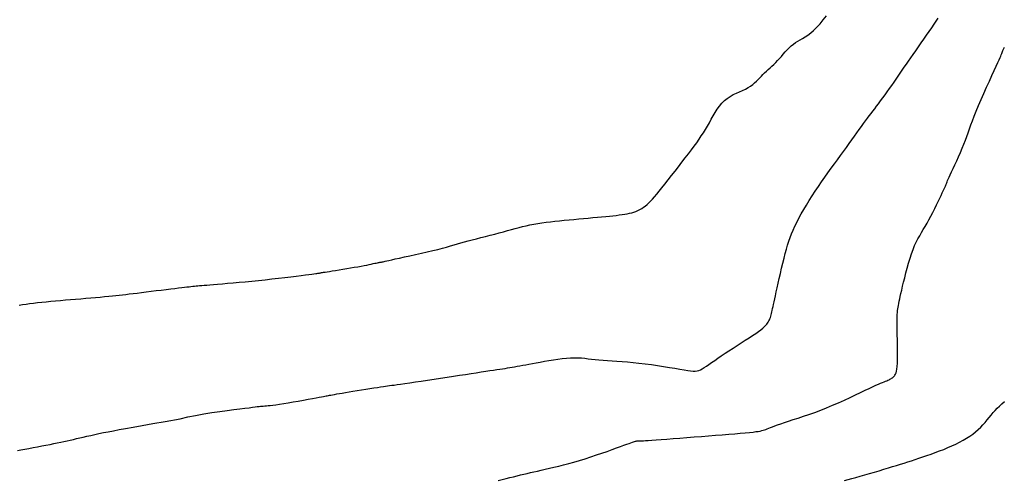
# Model space of a CAD drawing. Header units: millimetres. Extents: x 32690613 to 32693367, y 5343692 to 5344708.
# Tile 384 of 656: x 32692580 to 32692595, y 5344117 to 5344124. Entities that reach past the tile are written whole.
import ezdxf

# ---------------------------------------------------------------- set-up
doc = ezdxf.new("R2010")
doc.units = ezdxf.units.MM
doc.header["$LTSCALE"] = 20
for name, color, linetype in [('02-DGM_HL_489.50', 32, 'Continuous'), ('02-DGM_HL_490.00', 42, 'Continuous'), ('02-DGM_HL_490.50', 52, 'Continuous'), ('02-DGM_HL_491.00', 62, 'Continuous')]:
    doc.layers.add(name, color=color, linetype=linetype)

msp = doc.modelspace()

# ---------------------------------------------------------------- linework, layer by layer
at = {"layer": '02-DGM_HL_489.50', "elevation": 489.5, "flags": 128}
msp.add_lwpolyline([(32692592.886, 5344116.87), (32692592.941, 5344116.885), (32692593, 5344116.901), (32692593.065, 5344116.919), (32692593.135, 5344116.938), (32692593.209, 5344116.96), (32692593.285, 5344116.982), (32692593.362, 5344117.005), (32692593.438, 5344117.027), (32692593.513, 5344117.05), (32692593.585, 5344117.072), (32692593.652, 5344117.092), (32692593.716, 5344117.112), (32692593.777, 5344117.131), (32692593.836, 5344117.15), (32692593.894, 5344117.168), (32692593.952, 5344117.187), (32692594.011, 5344117.206), (32692594.072, 5344117.226), (32692594.135, 5344117.247), (32692594.2, 5344117.269), (32692594.266, 5344117.292), (32692594.333, 5344117.317), (32692594.401, 5344117.342), (32692594.468, 5344117.368), (32692594.533, 5344117.395), (32692594.598, 5344117.423), (32692594.66, 5344117.452), (32692594.72, 5344117.482), (32692594.777, 5344117.512), (32692594.831, 5344117.544), (32692594.883, 5344117.577), (32692594.932, 5344117.611), (32692594.977, 5344117.647), (32692595.02, 5344117.683), (32692595.059, 5344117.721), (32692595.095, 5344117.759), (32692595.129, 5344117.798), (32692595.162, 5344117.837), (32692595.194, 5344117.876), (32692595.225, 5344117.915), (32692595.257, 5344117.953), (32692595.29, 5344117.989), (32692595.324, 5344118.025), (32692595.36, 5344118.059), (32692595.397, 5344118.094), (32692595.437, 5344118.129)], dxfattribs=at)
at = {"layer": '02-DGM_HL_490.00', "elevation": 490, "flags": 128}
msp.add_lwpolyline([(32692587.356, 5344116.87), (32692587.42, 5344116.886), (32692587.483, 5344116.902), (32692587.544, 5344116.918), (32692587.603, 5344116.932), (32692587.659, 5344116.946), (32692587.713, 5344116.959), (32692587.766, 5344116.972), (32692587.819, 5344116.984), (32692587.872, 5344116.996), (32692587.926, 5344117.009), (32692587.983, 5344117.022), (32692588.043, 5344117.036), (32692588.107, 5344117.05), (32692588.175, 5344117.066), (32692588.247, 5344117.083), (32692588.322, 5344117.101), (32692588.4, 5344117.121), (32692588.482, 5344117.143), (32692588.566, 5344117.166), (32692588.654, 5344117.192), (32692588.743, 5344117.219), (32692588.834, 5344117.248), (32692588.924, 5344117.278), (32692589.011, 5344117.307), (32692589.095, 5344117.336), (32692589.174, 5344117.364), (32692589.246, 5344117.39), (32692589.309, 5344117.412), (32692589.363, 5344117.432), (32692589.408, 5344117.448), (32692589.445, 5344117.461), (32692589.475, 5344117.472), (32692589.499, 5344117.48), (32692589.518, 5344117.487), (32692589.534, 5344117.492), (32692589.548, 5344117.496), (32692589.559, 5344117.499), (32692589.57, 5344117.502), (32692589.579, 5344117.503), (32692589.587, 5344117.504), (32692589.594, 5344117.505), (32692589.601, 5344117.505), (32692589.607, 5344117.505), (32692589.613, 5344117.504), (32692589.618, 5344117.504), (32692589.626, 5344117.504), (32692589.637, 5344117.504), (32692589.653, 5344117.504), (32692589.677, 5344117.505), (32692589.709, 5344117.507), (32692589.752, 5344117.51), (32692589.808, 5344117.513), (32692589.877, 5344117.518), (32692589.959, 5344117.524), (32692590.051, 5344117.531), (32692590.151, 5344117.539), (32692590.258, 5344117.547), (32692590.37, 5344117.556), (32692590.485, 5344117.565), (32692590.6, 5344117.574), (32692590.714, 5344117.583), (32692590.826, 5344117.592), (32692590.934, 5344117.6), (32692591.037, 5344117.609), (32692591.133, 5344117.617), (32692591.221, 5344117.624), (32692591.3, 5344117.631), (32692591.368, 5344117.638), (32692591.425, 5344117.644), (32692591.471, 5344117.65), (32692591.508, 5344117.655), (32692591.539, 5344117.66), (32692591.565, 5344117.666), (32692591.587, 5344117.672), (32692591.608, 5344117.679), (32692591.628, 5344117.687), (32692591.65, 5344117.695), (32692591.675, 5344117.705), (32692591.703, 5344117.717), (32692591.736, 5344117.729), (32692591.774, 5344117.743), (32692591.817, 5344117.759), (32692591.867, 5344117.777), (32692591.925, 5344117.797), (32692591.991, 5344117.818), (32692592.064, 5344117.842), (32692592.143, 5344117.867), (32692592.228, 5344117.895), (32692592.317, 5344117.925), (32692592.409, 5344117.958), (32692592.504, 5344117.993), (32692592.599, 5344118.03), (32692592.695, 5344118.07), (32692592.79, 5344118.111), (32692592.883, 5344118.154), (32692592.973, 5344118.195), (32692593.058, 5344118.236), (32692593.138, 5344118.274), (32692593.212, 5344118.31), (32692593.277, 5344118.341), (32692593.334, 5344118.367), (32692593.384, 5344118.389), (32692593.426, 5344118.408), (32692593.461, 5344118.423), (32692593.492, 5344118.435), (32692593.518, 5344118.445), (32692593.541, 5344118.454), (32692593.56, 5344118.463), (32692593.578, 5344118.47), (32692593.595, 5344118.478), (32692593.61, 5344118.486), (32692593.623, 5344118.494), (32692593.636, 5344118.502), (32692593.648, 5344118.51), (32692593.659, 5344118.519), (32692593.67, 5344118.528), (32692593.68, 5344118.539), (32692593.69, 5344118.551), (32692593.699, 5344118.566), (32692593.708, 5344118.587), (32692593.715, 5344118.613), (32692593.721, 5344118.646), (32692593.726, 5344118.689), (32692593.73, 5344118.741), (32692593.732, 5344118.804), (32692593.732, 5344118.876), (32692593.732, 5344118.953), (32692593.73, 5344119.034), (32692593.729, 5344119.116), (32692593.727, 5344119.195), (32692593.725, 5344119.27), (32692593.724, 5344119.337), (32692593.724, 5344119.394), (32692593.724, 5344119.443), (32692593.725, 5344119.485), (32692593.727, 5344119.521), (32692593.729, 5344119.553), (32692593.733, 5344119.581), (32692593.736, 5344119.608), (32692593.741, 5344119.636), (32692593.746, 5344119.664), (32692593.752, 5344119.695), (32692593.758, 5344119.729), (32692593.766, 5344119.766), (32692593.775, 5344119.808), (32692593.786, 5344119.855), (32692593.798, 5344119.908), (32692593.812, 5344119.968), (32692593.827, 5344120.034), (32692593.845, 5344120.106), (32692593.864, 5344120.182), (32692593.885, 5344120.26), (32692593.907, 5344120.338), (32692593.93, 5344120.415), (32692593.954, 5344120.488), (32692593.979, 5344120.556), (32692594.004, 5344120.618), (32692594.03, 5344120.674), (32692594.057, 5344120.726), (32692594.085, 5344120.776), (32692594.113, 5344120.824), (32692594.142, 5344120.872), (32692594.172, 5344120.921), (32692594.202, 5344120.973), (32692594.233, 5344121.029), (32692594.264, 5344121.088), (32692594.295, 5344121.148), (32692594.325, 5344121.208), (32692594.353, 5344121.267), (32692594.38, 5344121.322), (32692594.404, 5344121.373), (32692594.426, 5344121.418), (32692594.444, 5344121.457), (32692594.459, 5344121.489), (32692594.472, 5344121.515), (32692594.482, 5344121.536), (32692594.49, 5344121.554), (32692594.496, 5344121.568), (32692594.501, 5344121.58), (32692594.505, 5344121.59), (32692594.509, 5344121.6), (32692594.513, 5344121.61), (32692594.517, 5344121.621), (32692594.523, 5344121.636), (32692594.53, 5344121.655), (32692594.54, 5344121.678), (32692594.554, 5344121.709), (32692594.571, 5344121.747), (32692594.592, 5344121.793), (32692594.618, 5344121.847), (32692594.645, 5344121.906), (32692594.675, 5344121.97), (32692594.705, 5344122.036), (32692594.735, 5344122.104), (32692594.764, 5344122.171), (32692594.791, 5344122.236), (32692594.815, 5344122.298), (32692594.837, 5344122.358), (32692594.859, 5344122.417), (32692594.88, 5344122.478), (32692594.903, 5344122.542), (32692594.927, 5344122.609), (32692594.955, 5344122.683), (32692594.988, 5344122.764), (32692595.025, 5344122.852), (32692595.066, 5344122.947), (32692595.109, 5344123.045), (32692595.153, 5344123.143), (32692595.197, 5344123.239), (32692595.238, 5344123.329), (32692595.275, 5344123.41), (32692595.307, 5344123.481), (32692595.333, 5344123.538), (32692595.353, 5344123.582), (32692595.368, 5344123.616), (32692595.379, 5344123.641), (32692595.387, 5344123.658), (32692595.392, 5344123.671), (32692595.395, 5344123.679), (32692595.397, 5344123.685), (32692595.4, 5344123.692), (32692595.403, 5344123.7), (32692595.407, 5344123.711), (32692595.414, 5344123.728), (32692595.424, 5344123.751), (32692595.438, 5344123.784)], dxfattribs=at)
at = {"layer": '02-DGM_HL_490.50', "elevation": 490.5, "flags": 128}
for points in [[(32692582.279, 5344117.856), (32692582.4, 5344117.884), (32692582.527, 5344117.909), (32692582.657, 5344117.932), (32692582.786, 5344117.953), (32692582.911, 5344117.971), (32692583.03, 5344117.987), (32692583.138, 5344118.001), (32692583.233, 5344118.014), (32692583.313, 5344118.024), (32692583.379, 5344118.032), (32692583.432, 5344118.039), (32692583.475, 5344118.045), (32692583.51, 5344118.05), (32692583.539, 5344118.053), (32692583.563, 5344118.056), (32692583.585, 5344118.058), (32692583.607, 5344118.059), (32692583.63, 5344118.061), (32692583.656, 5344118.063), (32692583.685, 5344118.065), (32692583.719, 5344118.069), (32692583.759, 5344118.073), (32692583.807, 5344118.079), (32692583.865, 5344118.088), (32692583.932, 5344118.098), (32692584.006, 5344118.111), (32692584.085, 5344118.124), (32692584.166, 5344118.138), (32692584.246, 5344118.153), (32692584.322, 5344118.167), (32692584.391, 5344118.179), (32692584.451, 5344118.19), (32692584.5, 5344118.199), (32692584.538, 5344118.206), (32692584.568, 5344118.212), (32692584.591, 5344118.217), (32692584.611, 5344118.22), (32692584.628, 5344118.223), (32692584.645, 5344118.227), (32692584.664, 5344118.23), (32692584.687, 5344118.234), (32692584.714, 5344118.239), (32692584.745, 5344118.245), (32692584.781, 5344118.251), (32692584.822, 5344118.258), (32692584.868, 5344118.266), (32692584.919, 5344118.274), (32692584.976, 5344118.284), (32692585.038, 5344118.294), (32692585.104, 5344118.305), (32692585.172, 5344118.316), (32692585.241, 5344118.327), (32692585.308, 5344118.337), (32692585.371, 5344118.347), (32692585.429, 5344118.356), (32692585.48, 5344118.364), (32692585.523, 5344118.37), (32692585.559, 5344118.376), (32692585.592, 5344118.38), (32692585.624, 5344118.385), (32692585.657, 5344118.389), (32692585.696, 5344118.394), (32692585.742, 5344118.401), (32692585.798, 5344118.409), (32692585.866, 5344118.419), (32692585.946, 5344118.431), (32692586.034, 5344118.444), (32692586.129, 5344118.458), (32692586.23, 5344118.473), (32692586.333, 5344118.489), (32692586.438, 5344118.505), (32692586.542, 5344118.52), (32692586.643, 5344118.535), (32692586.74, 5344118.55), (32692586.834, 5344118.564), (32692586.923, 5344118.578), (32692587.007, 5344118.59), (32692587.086, 5344118.602), (32692587.158, 5344118.613), (32692587.224, 5344118.623), (32692587.283, 5344118.632), (32692587.335, 5344118.64), (32692587.383, 5344118.647), (32692587.426, 5344118.654), (32692587.467, 5344118.66), (32692587.505, 5344118.666), (32692587.542, 5344118.673), (32692587.58, 5344118.679), (32692587.619, 5344118.686), (32692587.66, 5344118.693), (32692587.702, 5344118.701), (32692587.748, 5344118.709), (32692587.796, 5344118.718), (32692587.847, 5344118.728), (32692587.903, 5344118.738), (32692587.963, 5344118.749), (32692588.027, 5344118.761), (32692588.095, 5344118.774), (32692588.165, 5344118.786), (32692588.237, 5344118.798), (32692588.308, 5344118.808), (32692588.379, 5344118.817), (32692588.447, 5344118.824), (32692588.512, 5344118.829), (32692588.572, 5344118.83), (32692588.63, 5344118.829), (32692588.685, 5344118.825), (32692588.738, 5344118.82), (32692588.792, 5344118.814), (32692588.847, 5344118.808), (32692588.905, 5344118.801), (32692588.965, 5344118.795), (32692589.03, 5344118.789), (32692589.1, 5344118.784), (32692589.174, 5344118.78), (32692589.252, 5344118.775), (32692589.334, 5344118.769), (32692589.42, 5344118.763), (32692589.51, 5344118.755), (32692589.604, 5344118.745), (32692589.702, 5344118.733), (32692589.801, 5344118.72), (32692589.9, 5344118.705), (32692589.997, 5344118.69), (32692590.09, 5344118.675), (32692590.177, 5344118.661), (32692590.255, 5344118.648), (32692590.324, 5344118.636), (32692590.381, 5344118.627), (32692590.428, 5344118.62), (32692590.468, 5344118.617), (32692590.501, 5344118.616), (32692590.53, 5344118.619), (32692590.557, 5344118.626), (32692590.584, 5344118.636), (32692590.613, 5344118.651), (32692590.645, 5344118.671), (32692590.681, 5344118.694), (32692590.721, 5344118.721), (32692590.764, 5344118.752), (32692590.812, 5344118.786), (32692590.863, 5344118.822), (32692590.918, 5344118.86), (32692590.977, 5344118.9), (32692591.04, 5344118.941), (32692591.105, 5344118.984), (32692591.171, 5344119.026), (32692591.237, 5344119.068), (32692591.301, 5344119.109), (32692591.362, 5344119.148), (32692591.418, 5344119.184), (32692591.468, 5344119.218), (32692591.511, 5344119.248), (32692591.548, 5344119.275), (32692591.579, 5344119.3), (32692591.604, 5344119.322), (32692591.625, 5344119.342), (32692591.642, 5344119.362), (32692591.656, 5344119.38), (32692591.668, 5344119.398), (32692591.678, 5344119.415), (32692591.687, 5344119.434), (32692591.694, 5344119.452), (32692591.701, 5344119.471), (32692591.707, 5344119.492), (32692591.713, 5344119.513), (32692591.719, 5344119.535), (32692591.724, 5344119.559), (32692591.73, 5344119.585), (32692591.737, 5344119.613), (32692591.744, 5344119.645), (32692591.752, 5344119.68), (32692591.76, 5344119.721), (32692591.77, 5344119.766), (32692591.782, 5344119.819), (32692591.795, 5344119.878), (32692591.809, 5344119.945), (32692591.825, 5344120.018), (32692591.843, 5344120.095), (32692591.861, 5344120.175), (32692591.88, 5344120.257), (32692591.899, 5344120.338), (32692591.919, 5344120.416), (32692591.938, 5344120.491), (32692591.957, 5344120.561), (32692591.977, 5344120.626), (32692591.997, 5344120.688), (32692592.018, 5344120.748), (32692592.041, 5344120.807), (32692592.066, 5344120.866), (32692592.094, 5344120.926), (32692592.124, 5344120.988), (32692592.158, 5344121.053), (32692592.195, 5344121.122), (32692592.235, 5344121.192), (32692592.278, 5344121.265), (32692592.323, 5344121.339), (32692592.37, 5344121.413), (32692592.418, 5344121.488), (32692592.467, 5344121.562), (32692592.518, 5344121.636), (32692592.569, 5344121.709), (32692592.62, 5344121.78), (32692592.672, 5344121.851), (32692592.723, 5344121.92), (32692592.773, 5344121.988), (32692592.822, 5344122.055), (32692592.87, 5344122.12), (32692592.916, 5344122.183), (32692592.96, 5344122.245), (32692593.003, 5344122.305), (32692593.044, 5344122.363), (32692593.083, 5344122.418), (32692593.12, 5344122.47), (32692593.156, 5344122.519), (32692593.189, 5344122.565), (32692593.221, 5344122.608), (32692593.251, 5344122.648), (32692593.28, 5344122.687), (32692593.309, 5344122.724), (32692593.338, 5344122.762), (32692593.367, 5344122.799), (32692593.397, 5344122.839), (32692593.428, 5344122.88), (32692593.461, 5344122.925), (32692593.495, 5344122.972), (32692593.531, 5344123.02), (32692593.567, 5344123.07), (32692593.603, 5344123.121), (32692593.64, 5344123.172), (32692593.675, 5344123.223), (32692593.709, 5344123.273), (32692593.743, 5344123.321), (32692593.775, 5344123.368), (32692593.807, 5344123.415), (32692593.839, 5344123.463), (32692593.872, 5344123.511), (32692593.906, 5344123.561), (32692593.942, 5344123.613), (32692593.98, 5344123.668), (32692594.021, 5344123.726), (32692594.064, 5344123.787), (32692594.107, 5344123.849), (32692594.152, 5344123.911), (32692594.195, 5344123.974), (32692594.238, 5344124.034), (32692594.278, 5344124.093), (32692594.315, 5344124.148), (32692594.349, 5344124.199), (32692594.378, 5344124.247)], [(32692579.682, 5344117.349), (32692579.739, 5344117.36), (32692579.8, 5344117.371), (32692579.866, 5344117.384), (32692579.934, 5344117.396), (32692580.003, 5344117.409), (32692580.071, 5344117.422), (32692580.138, 5344117.435), (32692580.203, 5344117.447), (32692580.263, 5344117.459), (32692580.319, 5344117.471), (32692580.373, 5344117.482), (32692580.424, 5344117.493), (32692580.475, 5344117.504), (32692580.524, 5344117.516), (32692580.575, 5344117.527), (32692580.626, 5344117.539), (32692580.679, 5344117.551), (32692580.734, 5344117.564), (32692580.792, 5344117.577), (32692580.853, 5344117.591), (32692580.917, 5344117.605), (32692580.984, 5344117.619), (32692581.056, 5344117.634), (32692581.132, 5344117.649), (32692581.213, 5344117.665), (32692581.304, 5344117.682), (32692581.407, 5344117.701), (32692581.529, 5344117.723), (32692581.672, 5344117.748), (32692581.842, 5344117.779), (32692582.043, 5344117.814), (32692582.279, 5344117.856)]]:
    msp.add_lwpolyline(points, dxfattribs=at)
at = {"layer": '02-DGM_HL_491.00', "elevation": 491, "flags": 128}
msp.add_lwpolyline([(32692579.712, 5344119.669), (32692579.765, 5344119.678), (32692579.82, 5344119.686), (32692579.877, 5344119.694), (32692579.938, 5344119.702), (32692580.002, 5344119.709), (32692580.069, 5344119.717), (32692580.14, 5344119.723), (32692580.214, 5344119.73), (32692580.29, 5344119.737), (32692580.368, 5344119.744), (32692580.448, 5344119.75), (32692580.529, 5344119.757), (32692580.61, 5344119.764), (32692580.692, 5344119.771), (32692580.773, 5344119.777), (32692580.853, 5344119.784), (32692580.93, 5344119.791), (32692581.004, 5344119.797), (32692581.074, 5344119.804), (32692581.139, 5344119.81), (32692581.199, 5344119.816), (32692581.254, 5344119.821), (32692581.307, 5344119.827), (32692581.36, 5344119.833), (32692581.413, 5344119.839), (32692581.468, 5344119.846), (32692581.527, 5344119.853), (32692581.592, 5344119.861), (32692581.663, 5344119.87), (32692581.739, 5344119.879), (32692581.819, 5344119.889), (32692581.899, 5344119.899), (32692581.979, 5344119.908), (32692582.056, 5344119.918), (32692582.129, 5344119.927), (32692582.195, 5344119.935), (32692582.254, 5344119.942), (32692582.304, 5344119.948), (32692582.348, 5344119.954), (32692582.387, 5344119.958), (32692582.422, 5344119.962), (32692582.452, 5344119.966), (32692582.481, 5344119.969), (32692582.508, 5344119.972), (32692582.534, 5344119.975), (32692582.562, 5344119.977), (32692582.591, 5344119.98), (32692582.624, 5344119.983), (32692582.661, 5344119.986), (32692582.704, 5344119.989), (32692582.754, 5344119.993), (32692582.812, 5344119.998), (32692582.878, 5344120.003), (32692582.954, 5344120.01), (32692583.036, 5344120.017), (32692583.126, 5344120.024), (32692583.22, 5344120.033), (32692583.319, 5344120.042), (32692583.422, 5344120.052), (32692583.528, 5344120.062), (32692583.635, 5344120.074), (32692583.742, 5344120.085), (32692583.847, 5344120.097), (32692583.948, 5344120.109), (32692584.044, 5344120.12), (32692584.132, 5344120.131), (32692584.211, 5344120.141), (32692584.279, 5344120.15), (32692584.336, 5344120.157), (32692584.381, 5344120.162), (32692584.416, 5344120.167), (32692584.443, 5344120.171), (32692584.464, 5344120.174), (32692584.479, 5344120.176), (32692584.492, 5344120.178), (32692584.502, 5344120.18), (32692584.512, 5344120.182), (32692584.523, 5344120.184), (32692584.535, 5344120.186), (32692584.55, 5344120.189), (32692584.57, 5344120.192), (32692584.594, 5344120.196), (32692584.624, 5344120.201), (32692584.662, 5344120.207), (32692584.707, 5344120.214), (32692584.759, 5344120.222), (32692584.816, 5344120.231), (32692584.876, 5344120.241), (32692584.938, 5344120.251), (32692584.999, 5344120.261), (32692585.059, 5344120.271), (32692585.116, 5344120.281), (32692585.168, 5344120.291), (32692585.216, 5344120.3), (32692585.258, 5344120.308), (32692585.297, 5344120.316), (32692585.331, 5344120.323), (32692585.361, 5344120.33), (32692585.387, 5344120.335), (32692585.41, 5344120.34), (32692585.429, 5344120.344), (32692585.444, 5344120.347), (32692585.458, 5344120.349), (32692585.469, 5344120.351), (32692585.479, 5344120.353), (32692585.487, 5344120.354), (32692585.495, 5344120.356), (32692585.503, 5344120.357), (32692585.511, 5344120.359), (32692585.521, 5344120.361), (32692585.534, 5344120.364), (32692585.553, 5344120.368), (32692585.579, 5344120.374), (32692585.613, 5344120.381), (32692585.657, 5344120.391), (32692585.712, 5344120.404), (32692585.78, 5344120.418), (32692585.859, 5344120.436), (32692585.945, 5344120.455), (32692586.037, 5344120.475), (32692586.13, 5344120.496), (32692586.222, 5344120.517), (32692586.311, 5344120.538), (32692586.393, 5344120.558), (32692586.467, 5344120.577), (32692586.533, 5344120.595), (32692586.594, 5344120.612), (32692586.651, 5344120.628), (32692586.706, 5344120.644), (32692586.761, 5344120.66), (32692586.817, 5344120.676), (32692586.876, 5344120.692), (32692586.941, 5344120.71), (32692587.009, 5344120.727), (32692587.08, 5344120.746), (32692587.153, 5344120.764), (32692587.227, 5344120.783), (32692587.301, 5344120.802), (32692587.372, 5344120.82), (32692587.441, 5344120.838), (32692587.507, 5344120.856), (32692587.569, 5344120.873), (32692587.63, 5344120.89), (32692587.689, 5344120.906), (32692587.747, 5344120.921), (32692587.805, 5344120.935), (32692587.864, 5344120.948), (32692587.925, 5344120.96), (32692587.989, 5344120.971), (32692588.054, 5344120.981), (32692588.122, 5344120.99), (32692588.192, 5344120.998), (32692588.263, 5344121.006), (32692588.337, 5344121.013), (32692588.411, 5344121.021), (32692588.487, 5344121.028), (32692588.564, 5344121.035), (32692588.641, 5344121.043), (32692588.718, 5344121.05), (32692588.794, 5344121.057), (32692588.868, 5344121.064), (32692588.939, 5344121.071), (32692589.008, 5344121.077), (32692589.072, 5344121.083), (32692589.132, 5344121.089), (32692589.188, 5344121.095), (32692589.24, 5344121.1), (32692589.288, 5344121.106), (32692589.334, 5344121.112), (32692589.376, 5344121.118), (32692589.416, 5344121.125), (32692589.453, 5344121.133), (32692589.489, 5344121.142), (32692589.524, 5344121.152), (32692589.556, 5344121.164), (32692589.588, 5344121.177), (32692589.618, 5344121.192), (32692589.648, 5344121.209), (32692589.677, 5344121.228), (32692589.705, 5344121.248), (32692589.733, 5344121.272), (32692589.761, 5344121.298), (32692589.79, 5344121.327), (32692589.821, 5344121.36), (32692589.853, 5344121.397), (32692589.889, 5344121.44), (32692589.928, 5344121.487), (32692589.971, 5344121.541), (32692590.019, 5344121.6), (32692590.07, 5344121.665), (32692590.124, 5344121.733), (32692590.179, 5344121.804), (32692590.235, 5344121.875), (32692590.29, 5344121.946), (32692590.343, 5344122.016), (32692590.394, 5344122.082), (32692590.441, 5344122.145), (32692590.485, 5344122.204), (32692590.526, 5344122.259), (32692590.564, 5344122.313), (32692590.599, 5344122.366), (32692590.633, 5344122.417), (32692590.666, 5344122.469), (32692590.697, 5344122.522), (32692590.727, 5344122.577), (32692590.757, 5344122.632), (32692590.788, 5344122.687), (32692590.819, 5344122.741), (32692590.852, 5344122.794), (32692590.888, 5344122.843), (32692590.925, 5344122.889), (32692590.967, 5344122.93), (32692591.012, 5344122.966), (32692591.06, 5344122.997), (32692591.109, 5344123.025), (32692591.16, 5344123.049), (32692591.21, 5344123.072), (32692591.258, 5344123.093), (32692591.304, 5344123.115), (32692591.347, 5344123.137), (32692591.385, 5344123.161), (32692591.419, 5344123.185), (32692591.45, 5344123.211), (32692591.479, 5344123.238), (32692591.506, 5344123.265), (32692591.532, 5344123.293), (32692591.557, 5344123.32), (32692591.583, 5344123.347), (32692591.61, 5344123.374), (32692591.638, 5344123.4), (32692591.666, 5344123.426), (32692591.696, 5344123.453), (32692591.725, 5344123.48), (32692591.756, 5344123.508), (32692591.786, 5344123.538), (32692591.816, 5344123.569), (32692591.847, 5344123.602), (32692591.877, 5344123.636), (32692591.908, 5344123.671), (32692591.939, 5344123.706), (32692591.97, 5344123.74), (32692592.002, 5344123.772), (32692592.035, 5344123.803), (32692592.068, 5344123.83), (32692592.103, 5344123.855), (32692592.139, 5344123.877), (32692592.176, 5344123.898), (32692592.216, 5344123.921), (32692592.256, 5344123.946), (32692592.299, 5344123.975), (32692592.345, 5344124.009), (32692592.392, 5344124.05), (32692592.442, 5344124.099), (32692592.494, 5344124.155), (32692592.546, 5344124.216), (32692592.598, 5344124.281)], dxfattribs=at)

doc.saveas('drawing.dxf')
